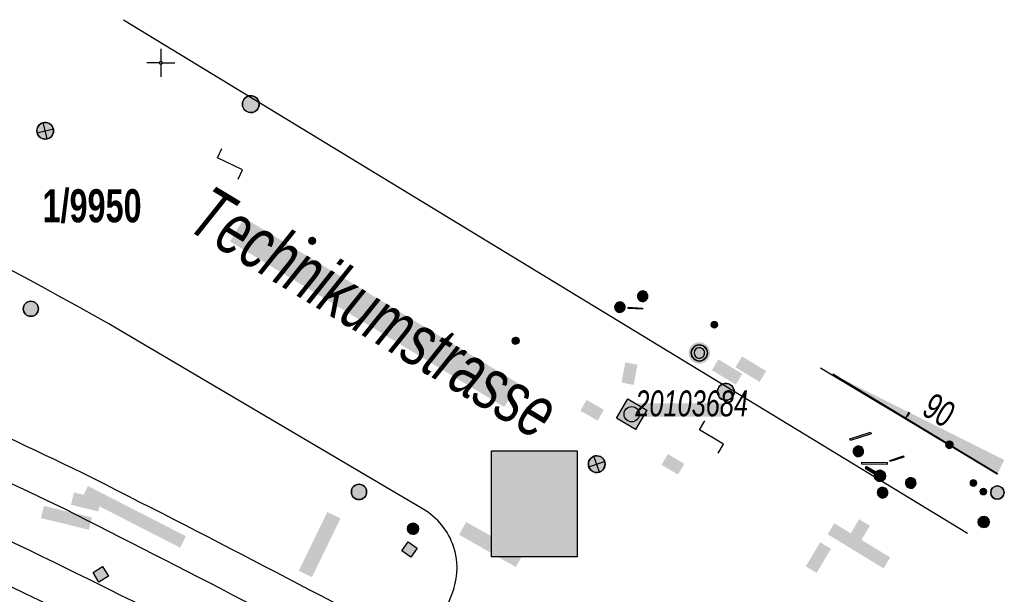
# Model space of a CAD drawing. Header units: metres. Extents: x 2695560 to 2696939, y 1260491 to 1262050.
# Tile 993 of 1005: x 2696895 to 2696939, y 1261651 to 1261677. Entities that reach past the tile are written whole.
import ezdxf

# ---------------------------------------------------------------- set-up
doc = ezdxf.new("R2010")
doc.units = ezdxf.units.M
doc.linetypes.add('AUSGEZOGEN', pattern=[0])
doc.linetypes.add('VERDECKT2_S2', pattern=[0.36, 0.2, -0.16])
for name, color, linetype in [('XR$1$AV_Flächen (EO)', 7, 'AUSGEZOGEN'), ('XR$1$AV_Gebäudeflächen (BB)', 7, 'AUSGEZOGEN'), ('XR$1$AV_Grenzpunkte', 7, 'AUSGEZOGEN'), ('XR$1$AV_Grundstück-Nr.', 7, 'AUSGEZOGEN'), ('XR$1$AV_Haus-Nr.', 7, 'AUSGEZOGEN'), ('XR$1$AV_Koordinatennetzpunkte', 7, 'AUSGEZOGEN'), ('XR$1$AV_Lagefixpunkt-Nr.', 7, 'AUSGEZOGEN'), ('XR$1$AV_Lagefixpunkte', 7, 'AUSGEZOGEN'), ('XR$1$AV_Linien (BB)', 7, 'AUSGEZOGEN'), ('XR$1$AV_Linien (EO)', 7, 'AUSGEZOGEN'), ('XR$1$AV_Strassennamen', 7, 'AUSGEZOGEN'), ('XR$1$AW_LK_Schachtdeckel', 24, 'AUSGEZOGEN'), ('XR$1$AW_LK_Zwischenpunkt', 24, 'AUSGEZOGEN'), ('XR$1$EW_LK_Bauwerk', 1, 'AUSGEZOGEN'), ('XR$1$EW_LK_Bauwerk_FL_Linie_Punkt', 1, 'AUSGEZOGEN'), ('XR$1$EW_LK_Knoten', 1, 'AUSGEZOGEN'), ('XR$1$GA_LK_Absperrarmatur', 32, 'AUSGEZOGEN'), ('XR$1$GA_LK_Rohrleitungsteil', 32, 'AUSGEZOGEN'), ('XR$1$Liegenschaftsgrenzen', 7, 'AUSGEZOGEN'), ('XR$1$PFAV', 255, 'AUSGEZOGEN'), ('XR$1$PFAW', 255, 'AUSGEZOGEN'), ('XR$1$PFEW', 255, 'AUSGEZOGEN'), ('XR$1$PFGA', 255, 'AUSGEZOGEN'), ('XR$1$PFWA', 255, 'AUSGEZOGEN'), ('XR$1$RAEW', 8, 'AUSGEZOGEN'), ('XR$1$RP_Abstandslinie', 7, 'AUSGEZOGEN'), ('XR$1$WA_LK_Absperrarmatur', 171, 'AUSGEZOGEN'), ('XR$1$WA_LK_Rohrleitungsteil', 171, 'AUSGEZOGEN')]:
    doc.layers.add(name, color=color, linetype=linetype)
doc.styles.add('ARIAL', font='arial.ttf')

# ---------------------------------------------------------------- blocks, each defined once
blk = doc.blocks.new('COMPLEXOBJECT_744')
at = {"layer": 'XR$1$AV_Linien (BB)', "color": 7, "linetype": 'AUSGEZOGEN', "transparency": 33554687}
blk.add_line((6911.766, 11654.977), (6898.401, 11662.86), dxfattribs=at)
blk.add_arc((6827.801, 11541.281), 140.591, 59.85643, 70.99679, dxfattribs=at)
blk = doc.blocks.new('COMPLEXOBJECT_837')
at = {"layer": 'XR$1$AV_Flächen (EO)', "color": 7, "linetype": 'AUSGEZOGEN', "transparency": 33554687}
for centre, radius, start, end in [((6691.088, 11227.911), 471.2, 64.46766, 71.30347), ((6612.489, 11074.631), 643.406, 60.817542, 64.035142)]:
    blk.add_arc(centre, radius, start, end, dxfattribs=at)
blk = doc.blocks.new('COMPLEXOBJECT_838')
at = {"layer": 'XR$1$AV_Flächen (EO)', "color": 7, "linetype": 'AUSGEZOGEN', "transparency": 33554687}
for centre, radius, start, end in [((6695.482, 11235.981), 464.381, 64.4595, 71.53757), ((6544.066, 10959.027), 779.744, 60.564685, 63.194661)]:
    blk.add_arc(centre, radius, start, end, dxfattribs=at)
blk = doc.blocks.new('COMPLEXOBJECT_1074')
at = {"layer": 'XR$1$AV_Linien (EO)', "color": 7, "linetype": 'AUSGEZOGEN', "transparency": 33554687}
for centre, radius, start, end in [((6668.972, 11183.737), 524.751, 64.30508, 65.9478), ((6542.623, 10956.311), 784.619, 60.51411, 63.191552)]:
    blk.add_arc(centre, radius, start, end, dxfattribs=at)
blk = doc.blocks.new('COMPLEXOBJECT_1075')
at = {"layer": 'XR$1$AV_Linien (EO)', "color": 7, "linetype": 'AUSGEZOGEN', "transparency": 33554687}
blk.add_arc((6628.355, 11103.793), 608.411, 60.680507, 64.913591, dxfattribs=at)
blk = doc.blocks.new('BWAV1')
at = {"layer": 'XR$1$PFAV', "transparency": 33554687}
blk.add_hatch(color=7, dxfattribs=at).paths.add_polyline_path([(0.67, 0), (0.656, 0.135), (0.616, 0.264), (0.55, 0.383), (0.462, 0.486), (0.354, 0.569), (0.233, 0.628), (0.101, 0.662), (-0.034, 0.669), (-0.168, 0.649), (-0.295, 0.602), (-0.41, 0.53), (-0.508, 0.436), (-0.586, 0.325), (-0.639, 0.201), (-0.667, 0.068), (-0.667, -0.068), (-0.639, -0.201), (-0.586, -0.325), (-0.508, -0.436), (-0.41, -0.53), (-0.295, -0.602), (-0.168, -0.649), (-0.034, -0.669), (0.101, -0.662), (0.233, -0.628), (0.354, -0.569), (0.462, -0.486), (0.55, -0.383), (0.616, -0.264), (0.656, -0.135)])
at = {"color": 7, "transparency": 33554687}
for radius, start, end in [(0.5, 91.19481, 268.80519), (0.326, 91.19481, 268.80519), (0.5, 268.80519, 91.19481), (0.326, 268.80519, 91.19481)]:
    blk.add_arc((0, 0), radius, start, end, dxfattribs=at)
at = {"layer": 'XR$1$PFAV', "transparency": 33554687}
blk.add_circle((0, 0), 0.5, dxfattribs=at)
blk = doc.blocks.new('BAV15')
at = {"layer": 'XR$1$PFAV', "transparency": 33554687}
blk.add_hatch(color=7, dxfattribs=at).paths.add_polyline_path([(0.5, 0), (0.49, 0.1), (0.46, 0.2), (0.41, 0.29), (0.34, 0.36), (0.26, 0.42), (0.17, 0.47), (0.08, 0.49), (-0.03, 0.5), (-0.13, 0.48), (-0.22, 0.45), (-0.31, 0.4), (-0.38, 0.33), (-0.44, 0.24), (-0.48, 0.15), (-0.5, 0.05), (-0.5, -0.05), (-0.48, -0.15), (-0.44, -0.24), (-0.38, -0.33), (-0.31, -0.4), (-0.22, -0.45), (-0.13, -0.48), (-0.03, -0.5), (0.08, -0.49), (0.17, -0.47), (0.26, -0.42), (0.34, -0.36), (0.41, -0.29), (0.46, -0.2), (0.49, -0.1)])
at = {"color": 7, "transparency": 33554687}
for start, end in [(90, 270), (270, 90)]:
    blk.add_arc((0, 0), 0.5, start, end, dxfattribs=at)
at = {"layer": 'XR$1$PFAV', "transparency": 33554687}
blk.add_circle((0, 0), 0.5, dxfattribs=at)
blk = doc.blocks.new('BAV2041')
at = {"color": 7, "transparency": 33554687}
for p, q in [((0, 0.5), (0, 0.05)), ((-0.05, 0), (-0.5, 0)), ((0.05, 0), (0.5, 0)), ((0, -0.05), (0, -0.5))]:
    blk.add_line(p, q, dxfattribs=at)
blk.add_circle((0, 0), 0.05, dxfattribs=at)
for start, end in [(90, 270), (270, 90)]:
    blk.add_arc((0, 0), 0.05, start, end, dxfattribs=at)
blk = doc.blocks.new('BAW2082')
at = {"layer": 'XR$1$PFAW', "transparency": 33554687}
blk.add_hatch(color=7, dxfattribs=at).paths.add_polyline_path([(0.51, 0), (0.5, 0.1), (0.47, 0.19), (0.42, 0.28), (0.35, 0.36), (0.27, 0.42), (0.18, 0.47), (0.08, 0.49), (-0.02, 0.5), (-0.12, 0.48), (-0.21, 0.45), (-0.3, 0.39), (-0.37, 0.32), (-0.43, 0.24), (-0.47, 0.15), (-0.49, 0.05), (-0.49, -0.05), (-0.47, -0.15), (-0.43, -0.25), (-0.37, -0.33), (-0.3, -0.4), (-0.21, -0.45), (-0.12, -0.49), (-0.02, -0.5), (0.08, -0.5), (0.18, -0.47), (0.27, -0.43), (0.35, -0.37), (0.42, -0.29), (0.47, -0.2), (0.5, -0.1)])
at = {"transparency": 33554687}
for start, end in [(91.1948, 268.8052), (268.8052, 91.1948)]:
    blk.add_arc((0.01, 0), 0.5, start, end, dxfattribs=at)
at = {"layer": 'XR$1$PFAW', "transparency": 33554687}
blk.add_circle((0.01, 0), 0.5, dxfattribs=at)
blk = doc.blocks.new('BAW2093')
at = {"transparency": 33554687}
blk.add_lwpolyline([(-0.375, -0.5), (0, -0.5), (0, 0.5), (0.375, 0.5)], dxfattribs=at)
blk = doc.blocks.new('BAW2087')
at = {"lineweight": 25, "true_color": 0x000000, "transparency": 33554687}
h = blk.add_hatch(color=18, dxfattribs=at)
h.paths.add_polyline_path([(-0.5, 0.5), (-0.5, -0.5), (0.5, -0.5), (0.5, 0.5)])
h.paths.add_polyline_path([(0.337, -0.069), (0.316, -0.136), (0.282, -0.196), (0.237, -0.249), (0.182, -0.292), (0.119, -0.322), (0.052, -0.34), (-0.017, -0.343), (-0.086, -0.333), (-0.151, -0.309), (-0.21, -0.272), (-0.261, -0.224), (-0.301, -0.167), (-0.328, -0.103), (-0.342, -0.035), (-0.342, 0.035), (-0.328, 0.103), (-0.301, 0.167), (-0.261, 0.224), (-0.21, 0.272), (-0.151, 0.309), (-0.086, 0.333), (-0.017, 0.343), (0.052, 0.34), (0.119, 0.322), (0.182, 0.292), (0.237, 0.249), (0.282, 0.196), (0.316, 0.136), (0.337, 0.069), (0.344, 0)], flags=16)
at = {"layer": 'XR$1$PFAW', "lineweight": 25, "transparency": 33554687}
blk.add_hatch(color=7, dxfattribs=at).paths.add_polyline_path([(0.344, 0), (0.337, 0.069), (0.316, 0.136), (0.282, 0.196), (0.237, 0.249), (0.182, 0.292), (0.119, 0.322), (0.052, 0.34), (-0.017, 0.343), (-0.086, 0.333), (-0.151, 0.309), (-0.21, 0.272), (-0.261, 0.224), (-0.301, 0.167), (-0.328, 0.103), (-0.342, 0.035), (-0.342, -0.035), (-0.328, -0.103), (-0.301, -0.167), (-0.261, -0.224), (-0.21, -0.272), (-0.151, -0.309), (-0.086, -0.333), (-0.017, -0.343), (0.052, -0.34), (0.119, -0.322), (0.182, -0.292), (0.237, -0.249), (0.282, -0.196), (0.316, -0.136), (0.337, -0.069)])
at = {"lineweight": 25, "transparency": 33554687}
for p, q in [((-0.5, 0.5, 0.993), (0.5, 0.5, 0.993)), ((-0.5, -0.5, 0.993), (-0.5, 0.5, 0.993)), ((0.5, 0.5, 0.993), (0.5, -0.5, 0.993)), ((0.5, -0.5, 0.993), (-0.5, -0.5, 0.993))]:
    blk.add_line(p, q, dxfattribs=at)
blk.add_circle((0, 0), 0.344, dxfattribs=at)
at = {"layer": 'XR$1$PFAW', "lineweight": 25, "transparency": 33554687}
blk.add_line((-0.5, 0.5), (0.5, 0.5), dxfattribs=at)
at = {"layer": 'XR$1$PFAW', "color": 31, "lineweight": 25, "transparency": 33554687}
for p, q in [((-0.5, -0.5), (-0.5, 0.5)), ((0.5, 0.5), (0.5, -0.5)), ((0.5, -0.5), (-0.5, -0.5))]:
    blk.add_line(p, q, dxfattribs=at)
at = {"layer": 'XR$1$PFAW', "lineweight": 25, "transparency": 33554687}
blk.add_circle((0, 0), 0.344, dxfattribs=at)
blk = doc.blocks.new('BAW2089')
at = {"layer": 'XR$1$PFAW', "transparency": 33554687}
blk.add_hatch(color=7, dxfattribs=at).paths.add_polyline_path([(-0.5, 0.5), (-0.5, -0.5), (0.5, -0.5), (0.5, 0.5)])
at = {"transparency": 33554687}
blk.add_lwpolyline([(-0.5, 0.5), (0.5, 0.5), (0.5, -0.5), (-0.5, -0.5), (-0.5, 0.5)], close=True, dxfattribs=at)
at = {"layer": 'XR$1$PFAW', "transparency": 33554687}
blk.add_lwpolyline([(-0.5, 0.5), (0.5, 0.5), (0.5, -0.5), (-0.5, -0.5), (-0.5, 0.5)], close=True, dxfattribs=at)
blk = doc.blocks.new('BAW2088')
at = {"layer": 'XR$1$PFAW', "transparency": 33554687}
blk.add_hatch(color=253, dxfattribs=at).paths.add_polyline_path([(0.51, 0), (0.5, 0.101), (0.47, 0.197), (0.421, 0.286), (0.355, 0.362), (0.275, 0.424), (0.184, 0.469), (0.086, 0.494), (-0.015, 0.499), (-0.115, 0.484), (-0.21, 0.449), (-0.296, 0.395), (-0.369, 0.326), (-0.427, 0.243), (-0.467, 0.15), (-0.487, 0.051), (-0.487, -0.051), (-0.467, -0.15), (-0.427, -0.243), (-0.369, -0.326), (-0.296, -0.395), (-0.21, -0.449), (-0.115, -0.484), (-0.015, -0.499), (0.086, -0.494), (0.184, -0.469), (0.275, -0.424), (0.355, -0.362), (0.421, -0.286), (0.47, -0.197), (0.5, -0.101)])
at = {"transparency": 33554687}
for start, end in [(91.19481, 268.80519), (268.80519, 91.19481)]:
    blk.add_arc((0.01, 0), 0.5, start, end, dxfattribs=at)
at = {"layer": 'XR$1$PFAW', "transparency": 33554687}
blk.add_circle((0.01, 0), 0.5, dxfattribs=at)
blk = doc.blocks.new('BWA2013')
at = {"true_color": 0x000000, "transparency": 33554687}
blk.add_hatch(color=18, dxfattribs=at).paths.add_polyline_path([(-0.291, -0.409), (0.352, 0.357), (0.291, 0.409), (-0.352, -0.357)])
at = {"transparency": 33554687}
blk.add_lwpolyline([(-0.291, -0.409), (-0.352, -0.357), (0.291, 0.409), (0.352, 0.357), (-0.291, -0.409)], close=True, dxfattribs=at)
blk = doc.blocks.new('BWA965')
at = {"layer": 'XR$1$PFWA', "transparency": 33554687}
blk.add_hatch(color=7, dxfattribs=at).paths.add_polyline_path([(0, 0.5), (-0.051, 0.497), (-0.101, 0.49), (-0.15, 0.477), (-0.197, 0.459), (-0.243, 0.437), (-0.286, 0.41), (-0.326, 0.379), (-0.362, 0.344), (-0.395, 0.306), (-0.424, 0.264), (-0.449, 0.22), (-0.469, 0.174), (-0.484, 0.125), (-0.494, 0.076), (-0.499, 0.025), (-0.499, -0.025), (-0.494, -0.076), (-0.484, -0.125), (-0.469, -0.174), (-0.449, -0.22), (-0.424, -0.264), (-0.395, -0.306), (-0.362, -0.344), (-0.326, -0.379), (-0.286, -0.41), (-0.243, -0.437), (-0.197, -0.459), (-0.15, -0.477), (-0.101, -0.49), (-0.051, -0.497), (0, -0.5), (0.051, -0.497), (0.101, -0.49), (0.15, -0.477), (0.197, -0.459), (0.243, -0.437), (0.286, -0.41), (0.326, -0.379), (0.362, -0.344), (0.395, -0.306), (0.424, -0.264), (0.449, -0.22), (0.469, -0.174), (0.484, -0.125), (0.494, -0.076), (0.499, -0.025), (0.499, 0.025), (0.494, 0.076), (0.484, 0.125), (0.469, 0.174), (0.449, 0.22), (0.424, 0.264), (0.395, 0.306), (0.362, 0.344), (0.326, 0.379), (0.286, 0.41), (0.243, 0.437), (0.197, 0.459), (0.15, 0.477), (0.101, 0.49), (0.051, 0.497)])
at = {"transparency": 33554687}
blk.add_line((0, 0.5), (0, -0.5), dxfattribs=at)
for start, end in [(90, 270), (270, 90)]:
    blk.add_arc((0, 0), 0.5, start, end, dxfattribs=at)
blk = doc.blocks.new('BGA2013')
at = {"transparency": 33554687}
blk.add_hatch(color=36, dxfattribs=at).paths.add_polyline_path([(-0.291, -0.409), (0.352, 0.357), (0.291, 0.409), (-0.352, -0.357)])
at = {"color": 32, "transparency": 33554687}
blk.add_lwpolyline([(-0.291, -0.409), (-0.352, -0.357), (0.291, 0.409), (0.352, 0.357), (-0.291, -0.409)], close=True, dxfattribs=at)
blk = doc.blocks.new('BGA2010')
at = {"transparency": 33554687}
blk.add_hatch(color=36, dxfattribs=at).paths.add_polyline_path([(-0.1, -0.5), (0.1, -0.5), (0.1, 0.5), (-0.1, 0.5)])
at = {"layer": 'XR$1$PFGA', "transparency": 33554687}
blk.add_hatch(color=7, dxfattribs=at).paths.add_polyline_path([(0.5, -1), (0.49, -0.899), (0.459, -0.803), (0.41, -0.714), (0.344, -0.638), (0.264, -0.576), (0.174, -0.531), (0.076, -0.506), (-0.025, -0.501), (-0.125, -0.516), (-0.22, -0.551), (-0.306, -0.605), (-0.379, -0.674), (-0.437, -0.757), (-0.477, -0.85), (-0.497, -0.949), (-0.497, -1.051), (-0.477, -1.15), (-0.437, -1.243), (-0.379, -1.326), (-0.306, -1.395), (-0.22, -1.449), (-0.125, -1.484), (-0.025, -1.499), (0.076, -1.494), (0.174, -1.469), (0.264, -1.424), (0.344, -1.362), (0.41, -1.286), (0.459, -1.197), (0.49, -1.101)])
at = {"color": 32, "transparency": 33554687}
blk.add_line((0, -0.5), (0, -1.5), dxfattribs=at)
blk.add_lwpolyline([(-0.1, -0.5), (0.1, -0.5), (0.1, 0.5), (-0.1, 0.5), (-0.1, -0.5)], close=True, dxfattribs=at)
for start, end in [(90, 270), (270, 90)]:
    blk.add_arc((0, -1), 0.5, start, end, dxfattribs=at)
at = {"layer": 'XR$1$PFGA', "transparency": 33554687}
blk.add_circle((0, -1), 0.5, dxfattribs=at)
blk = doc.blocks.new('BEW15')
at = {"layer": 'XR$1$PFEW', "transparency": 33554687}
h = blk.add_hatch(color=7, dxfattribs=at)
h.paths.add_polyline_path([(-0.5, 0), (-0.497, -0.05), (-0.489, -0.1), (-0.477, -0.15), (-0.459, -0.197), (-0.437, -0.242), (-0.41, -0.285), (-0.379, -0.326), (-0.344, -0.362), (-0.306, -0.395), (-0.264, -0.424), (-0.22, -0.449), (-0.173, -0.469), (-0.125, -0.484), (-0.075, -0.494), (-0.025, -0.499), (0.026, -0.499), (0.076, -0.494), (0.126, -0.484), (0.174, -0.469), (0.22, -0.449), (0.265, -0.424), (0.306, -0.395), (0.345, -0.362), (0.38, -0.326), (0.411, -0.285), (0.437, -0.242), (0.46, -0.197), (0.477, -0.15), (0.49, -0.1), (0.498, -0.05), (0.5, 0), (0.498, 0.051), (0.49, 0.101), (0.477, 0.15), (0.46, 0.197), (0.437, 0.243), (0.411, 0.286), (0.38, 0.326), (0.345, 0.363), (0.306, 0.396), (0.265, 0.424), (0.22, 0.449), (0.174, 0.469), (0.126, 0.484), (0.076, 0.494), (0.026, 0.5), (-0.025, 0.5), (-0.075, 0.494), (-0.125, 0.484), (-0.173, 0.469), (-0.22, 0.449), (-0.264, 0.424), (-0.306, 0.396), (-0.344, 0.363), (-0.379, 0.326), (-0.41, 0.286), (-0.437, 0.243), (-0.459, 0.197), (-0.477, 0.15), (-0.489, 0.101), (-0.497, 0.051)])
h.paths.add_polyline_path([(0.01, 0.001), (0.01, 0), (0.01, -0.001), (0.01, -0.002), (0.01, -0.003), (0.009, -0.004), (0.009, -0.005), (0.009, -0.006), (0.008, -0.006), (0.007, -0.007), (0.006, -0.008), (0.006, -0.008), (0.005, -0.009), (0.004, -0.009), (0.003, -0.01), (0.002, -0.01), (0.001, -0.01), (0, -0.01), (-0.001, -0.01), (-0.002, -0.01), (-0.003, -0.009), (-0.004, -0.009), (-0.005, -0.008), (-0.006, -0.008), (-0.007, -0.007), (-0.007, -0.006), (-0.008, -0.006), (-0.008, -0.005), (-0.009, -0.004), (-0.009, -0.003), (-0.009, -0.002), (-0.01, -0.001), (-0.01, 0), (-0.01, 0.001), (-0.009, 0.002), (-0.009, 0.003), (-0.009, 0.004), (-0.008, 0.005), (-0.008, 0.006), (-0.007, 0.007), (-0.007, 0.007), (-0.006, 0.008), (-0.005, 0.009), (-0.004, 0.009), (-0.003, 0.01), (-0.002, 0.01), (-0.001, 0.01), (0, 0.01), (0.001, 0.01), (0.002, 0.01), (0.003, 0.01), (0.004, 0.01), (0.005, 0.009), (0.006, 0.009), (0.006, 0.008), (0.007, 0.007), (0.008, 0.007), (0.009, 0.006), (0.009, 0.005), (0.009, 0.004), (0.01, 0.003), (0.01, 0.002)], flags=16)
at = {"color": 1, "transparency": 33554687}
for start, end in [(0, 180), (180, 0)]:
    blk.add_arc((0, 0), 0.5, start, end, dxfattribs=at)
at = {"layer": 'XR$1$PFEW', "transparency": 33554687}
blk.add_circle((0, 0), 0.5, dxfattribs=at)
blk = doc.blocks.new('BEWLP2597')
at = {"layer": 'XR$1$PFEW', "transparency": 33554687}
blk.add_hatch(color=7, dxfattribs=at).paths.add_polyline_path([(-0.5, 0), (-0.497, -0.051), (-0.49, -0.101), (-0.477, -0.15), (-0.459, -0.197), (-0.437, -0.243), (-0.41, -0.286), (-0.379, -0.326), (-0.344, -0.362), (-0.306, -0.395), (-0.264, -0.424), (-0.22, -0.449), (-0.174, -0.469), (-0.125, -0.484), (-0.076, -0.494), (-0.025, -0.499), (0.025, -0.499), (0.076, -0.494), (0.125, -0.484), (0.174, -0.469), (0.22, -0.449), (0.264, -0.424), (0.306, -0.395), (0.344, -0.362), (0.379, -0.326), (0.41, -0.286), (0.437, -0.243), (0.459, -0.197), (0.477, -0.15), (0.49, -0.101), (0.497, -0.051), (0.5, 0), (0.497, 0.051), (0.49, 0.101), (0.477, 0.15), (0.459, 0.197), (0.437, 0.243), (0.41, 0.286), (0.379, 0.326), (0.344, 0.362), (0.306, 0.395), (0.264, 0.424), (0.22, 0.449), (0.174, 0.469), (0.125, 0.484), (0.076, 0.494), (0.025, 0.499), (-0.025, 0.499), (-0.076, 0.494), (-0.125, 0.484), (-0.174, 0.469), (-0.22, 0.449), (-0.264, 0.424), (-0.306, 0.395), (-0.344, 0.362), (-0.379, 0.326), (-0.41, 0.286), (-0.437, 0.243), (-0.459, 0.197), (-0.477, 0.15), (-0.49, 0.101), (-0.497, 0.051)])
at = {"color": 1, "transparency": 33554687}
for start, end in [(90, 180), (0, 90), (180, 270), (270, 0)]:
    blk.add_arc((0, 0), 0.5, start, end, dxfattribs=at)
at = {"layer": 'XR$1$PFEW', "transparency": 33554687}
blk.add_circle((0, 0), 0.5, dxfattribs=at)
blk = doc.blocks.new('BEWLP2574')
at = {"layer": 'XR$1$PFEW', "transparency": 33554687}
blk.add_hatch(color=7, dxfattribs=at).paths.add_polyline_path([(-0.5, 0), (-0.497, -0.051), (-0.489, -0.101), (-0.477, -0.15), (-0.459, -0.198), (-0.437, -0.243), (-0.41, -0.286), (-0.379, -0.326), (-0.344, -0.363), (-0.306, -0.396), (-0.264, -0.425), (-0.22, -0.449), (-0.173, -0.469), (-0.125, -0.485), (-0.075, -0.495), (-0.025, -0.5), (0.026, -0.5), (0.076, -0.495), (0.126, -0.485), (0.174, -0.469), (0.221, -0.449), (0.265, -0.425), (0.306, -0.396), (0.345, -0.363), (0.38, -0.326), (0.411, -0.286), (0.437, -0.243), (0.46, -0.198), (0.477, -0.15), (0.49, -0.101), (0.498, -0.051), (0.5, 0), (0.498, 0.05), (0.49, 0.1), (0.477, 0.149), (0.46, 0.197), (0.437, 0.242), (0.411, 0.285), (0.38, 0.325), (0.345, 0.362), (0.306, 0.395), (0.265, 0.424), (0.221, 0.448), (0.174, 0.468), (0.126, 0.484), (0.076, 0.494), (0.026, 0.499), (-0.025, 0.499), (-0.075, 0.494), (-0.125, 0.484), (-0.173, 0.468), (-0.22, 0.448), (-0.264, 0.424), (-0.306, 0.395), (-0.344, 0.362), (-0.379, 0.325), (-0.41, 0.285), (-0.437, 0.242), (-0.459, 0.197), (-0.477, 0.149), (-0.489, 0.1), (-0.497, 0.05)])
at = {"color": 1, "transparency": 33554687}
for start, end in [(90, 180), (0, 90), (180, 270), (270, 0)]:
    blk.add_arc((0, 0), 0.5, start, end, dxfattribs=at)
at = {"layer": 'XR$1$PFEW', "transparency": 33554687}
blk.add_circle((0, 0), 0.5, dxfattribs=at)
blk = doc.blocks.new('BEWLP2549_S')
at = {"layer": 'XR$1$PFEW', "transparency": 33554687}
blk.add_hatch(color=7, dxfattribs=at).paths.add_polyline_path([(0.5, 0), (0.49, 0.101), (0.459, 0.197), (0.41, 0.286), (0.344, 0.362), (0.264, 0.424), (0.174, 0.469), (0.076, 0.494), (-0.025, 0.499), (-0.125, 0.484), (-0.22, 0.449), (-0.306, 0.395), (-0.379, 0.326), (-0.437, 0.243), (-0.477, 0.15), (-0.497, 0.051), (-0.497, -0.051), (-0.477, -0.15), (-0.437, -0.243), (-0.379, -0.326), (-0.306, -0.395), (-0.22, -0.449), (-0.125, -0.484), (-0.025, -0.499), (0.076, -0.494), (0.174, -0.469), (0.264, -0.424), (0.344, -0.362), (0.41, -0.286), (0.459, -0.197), (0.49, -0.101)])
at = {"color": 1, "transparency": 33554687}
for p, q in [((0.354, -0.354), (-0.354, 0.354)), ((-0.354, -0.354), (0.354, 0.354))]:
    blk.add_line(p, q, dxfattribs=at)
for start, end in [(91.38095, 268.61905), (268.61905, 91.38095)]:
    blk.add_arc((0, 0), 0.5, start, end, dxfattribs=at)
at = {"layer": 'XR$1$PFEW', "transparency": 33554687}
blk.add_circle((0, 0), 0.5, dxfattribs=at)
blk = doc.blocks.new('BEWLP2561')
at = {"layer": 'XR$1$PFEW', "transparency": 33554687}
blk.add_hatch(color=7, dxfattribs=at).paths.add_polyline_path([(0.488, 0), (0.478, 0.101), (0.448, 0.197), (0.399, 0.286), (0.333, 0.362), (0.253, 0.424), (0.162, 0.469), (0.064, 0.494), (-0.037, 0.499), (-0.137, 0.484), (-0.232, 0.449), (-0.318, 0.395), (-0.391, 0.326), (-0.449, 0.243), (-0.489, 0.15), (-0.509, 0.051), (-0.509, -0.051), (-0.489, -0.15), (-0.449, -0.243), (-0.391, -0.326), (-0.318, -0.395), (-0.232, -0.449), (-0.137, -0.484), (-0.037, -0.499), (0.064, -0.494), (0.162, -0.469), (0.253, -0.424), (0.333, -0.362), (0.399, -0.286), (0.448, -0.197), (0.478, -0.101)])
at = {"layer": 'XR$1$RAEW', "transparency": 33554687}
for points in [[(-0.324, -0.38), (-0.009, 0.003), (-0.38, 0.325), (-0.396, 0.305), (-0.411, 0.285), (-0.425, 0.263), (-0.438, 0.242), (-0.449, 0.219), (-0.46, 0.196), (-0.469, 0.172), (-0.477, 0.148), (-0.484, 0.124), (-0.49, 0.099), (-0.494, 0.074), (-0.497, 0.049), (-0.499, 0.024), (-0.5, -0.001), (-0.499, -0.027), (-0.497, -0.052), (-0.494, -0.077), (-0.489, -0.102), (-0.484, -0.127), (-0.477, -0.151), (-0.468, -0.175), (-0.459, -0.198), (-0.448, -0.221), (-0.436, -0.244), (-0.423, -0.266), (-0.409, -0.287), (-0.394, -0.307), (-0.378, -0.327), (-0.361, -0.346), (-0.343, -0.363)], [(0.306, 0.386), (0, 0), (0.381, -0.325), (0.397, -0.305), (0.411, -0.284), (0.425, -0.262), (0.438, -0.24), (0.449, -0.217), (0.459, -0.193), (0.468, -0.169), (0.476, -0.144), (0.483, -0.12), (0.488, -0.094), (0.492, -0.069), (0.494, -0.043), (0.495, -0.018), (0.495, 0.008), (0.494, 0.034), (0.491, 0.059), (0.487, 0.084), (0.482, 0.11), (0.475, 0.134), (0.468, 0.159), (0.459, 0.183), (0.448, 0.206), (0.437, 0.229), (0.424, 0.252), (0.41, 0.273), (0.395, 0.294), (0.379, 0.314), (0.362, 0.334), (0.345, 0.352), (0.326, 0.37)]]:
    blk.add_hatch(color=1, dxfattribs=at).paths.add_polyline_path(points)
at = {"color": 1, "transparency": 33554687}
for p, q in [((0.381, -0.325), (-0.38, 0.325)), ((-0.324, -0.38), (0.306, 0.386))]:
    blk.add_line(p, q, dxfattribs=at)
for start, end in [(91.38095, 268.61905), (268.61905, 91.38095)]:
    blk.add_arc((0, 0), 0.5, start, end, dxfattribs=at)
at = {"layer": 'XR$1$PFEW', "transparency": 33554687}
blk.add_circle((-0.012, 0, -0.993), 0.5, dxfattribs=at)
at = {"layer": 'XR$1$RAEW', "color": 1, "transparency": 33554687}
for points in [[(-0.324, -0.38), (-0.009, 0.003), (-0.38, 0.325)], [(0.306, 0.386), (0, 0), (0.381, -0.325)]]:
    blk.add_lwpolyline(points, dxfattribs=at)
for centre, start, end in [((0, 0), 139.48209, 229.51105), ((-0.004, -0.006), 320.36586, 51.63478)]:
    blk.add_arc(centre, 0.5, start, end, dxfattribs=at)
blk = doc.blocks.new('BEW957')
at = {"layer": 'XR$1$RAEW', "transparency": 33554687}
blk.add_hatch(color=1, dxfattribs=at).paths.add_polyline_path([(-0.5, 0), (-0.5, -0.05), (-0.49, -0.1), (-0.48, -0.15), (-0.46, -0.2), (-0.44, -0.24), (-0.41, -0.29), (-0.38, -0.33), (-0.34, -0.36), (-0.31, -0.4), (-0.26, -0.42), (-0.22, -0.45), (-0.17, -0.47), (-0.13, -0.48), (-0.08, -0.49), (-0.03, -0.5), (0.03, -0.5), (0.08, -0.49), (0.13, -0.48), (0.17, -0.47), (0.22, -0.45), (0.26, -0.42), (0.31, -0.4), (0.34, -0.36), (0.38, -0.33), (0.41, -0.29), (0.44, -0.24), (0.46, -0.2), (0.48, -0.15), (0.49, -0.1), (0.5, -0.05), (0.5, 0), (0.5, 0.05), (0.49, 0.1), (0.48, 0.15), (0.46, 0.2), (0.44, 0.24), (0.41, 0.29), (0.38, 0.33), (0.34, 0.36), (0.31, 0.4), (0.26, 0.42), (0.22, 0.45), (0.17, 0.47), (0.13, 0.48), (0.08, 0.49), (0.03, 0.5), (-0.03, 0.5), (-0.08, 0.49), (-0.13, 0.48), (-0.17, 0.47), (-0.22, 0.45), (-0.26, 0.42), (-0.31, 0.4), (-0.34, 0.36), (-0.38, 0.33), (-0.41, 0.29), (-0.44, 0.24), (-0.46, 0.2), (-0.48, 0.15), (-0.49, 0.1), (-0.5, 0.05)])
at = {"color": 1, "transparency": 33554687}
for start, end in [(90, 180), (180, 270), (0, 90), (270, 0)]:
    blk.add_arc((0, 0), 0.5, start, end, dxfattribs=at)
at = {"layer": 'XR$1$RAEW', "color": 1, "transparency": 33554687}
blk.add_circle((0, 0), 0.5, dxfattribs=at)

msp = doc.modelspace()

# ---------------------------------------------------------------- hatches: boundary and pattern name
at = {"transparency": 33554687}
for points in [[(2696904.705, 1261667.853), (2696904.067, 1261666.797), (2696916.371, 1261659.371), (2696917.009, 1261660.427)], [(2696921.63, 1261660.47), (2696922.179, 1261660.365), (2696922.352, 1261661.27), (2696921.803, 1261661.375)], [(2696925.978, 1261661.51), (2696925.685, 1261661.026), (2696926.758, 1261660.378), (2696927.051, 1261660.862)], [(2696927.039, 1261661.643), (2696926.744, 1261661.155), (2696927.827, 1261660.499), (2696928.122, 1261660.987)], [(2696920.065, 1261659.692), (2696919.789, 1261659.205), (2696920.565, 1261658.765), (2696920.841, 1261659.252)], [(2696922.253, 1261659.54), (2696922.253, 1261658.937), (2696926.158, 1261658.937), (2696926.158, 1261659.54)], [(2696915.798, 1261657.405), (2696915.798, 1261652.657), (2696919.638, 1261652.657), (2696919.638, 1261657.405)], [(2696923.713, 1261657.262), (2696923.429, 1261656.78), (2696924.167, 1261656.344), (2696924.451, 1261656.826)], [(2696897.701, 1261655.83), (2696897.438, 1261655.317), (2696901.831, 1261653.066), (2696902.094, 1261653.579)], [(2696897.073, 1261655.541), (2696896.938, 1261654.988), (2696898.157, 1261654.691), (2696898.292, 1261655.244)], [(2696895.724, 1261654.941), (2696895.59, 1261654.392), (2696897.738, 1261653.869), (2696897.872, 1261654.418)], [(2696907.157, 1261652.028), (2696907.747, 1261651.742), (2696909.027, 1261654.378), (2696908.436, 1261654.665)], [(2696931.649, 1261653.268), (2696932.134, 1261652.976), (2696932.781, 1261654.05), (2696932.296, 1261654.342)], [(2696914.667, 1261654.217), (2696914.343, 1261653.646), (2696916.893, 1261652.2), (2696917.216, 1261652.771)], [(2696931.177, 1261654.161), (2696930.877, 1261653.669), (2696933.385, 1261652.136), (2696933.686, 1261652.628)], [(2696929.898, 1261652.227), (2696930.387, 1261651.935), (2696931.03, 1261653.013), (2696930.541, 1261653.305)]]:
    msp.add_hatch(color=7, dxfattribs=at).paths.add_polyline_path(points)
at = {"layer": 'XR$1$AV_Gebäudeflächen (BB)', "true_color": 0xd2d2d2, "transparency": 33554687}
msp.add_hatch(color=254, dxfattribs=at).paths.add_polyline_path([(2696938.495, 1261656.383), (2696938.805, 1261656.998), (2696931.107, 1261660.844), (2696936.34, 1261657.68)])

# ---------------------------------------------------------------- linework, layer by layer
at = {"color": 24, "lineweight": -3, "transparency": 33554687}
msp.add_lwpolyline([(2696915.798, 1261657.405), (2696919.638, 1261657.405), (2696919.638, 1261652.657), (2696915.798, 1261652.657), (2696915.798, 1261657.405)], close=True, dxfattribs=at)
at = {"layer": 'XR$1$AV_Linien (BB)', "color": 7, "linetype": 'AUSGEZOGEN', "transparency": 33554687}
msp.add_line((2696899.286, 1261676.742), (2696937.153, 1261653.72), dxfattribs=at)
msp.add_lwpolyline([(2696938.495, 1261656.383), (2696936.34, 1261657.68), (2696931.107, 1261660.844)], dxfattribs=at)
for centre, radius, start, end in [((2696911.204, 1261652.146), 3.053, 18.5827, 59.8838), ((2696911.218, 1261652.152), 3.038, 342.1019, 18.5612), ((2696951.044, 1261636.561), 39.736, 158.3552, 179.2)]:
    msp.add_arc(centre, radius, start, end, dxfattribs=at)
at = {"layer": 'XR$1$AV_Linien (EO)', "color": 7, "linetype": 'VERDECKT2_S2', "transparency": 33554687}
msp.add_line((2696934.547, 1261659.126), (2696934.396, 1261658.872), dxfattribs=at)
at = {"layer": 'XR$1$Liegenschaftsgrenzen', "color": 7, "linetype": 'AUSGEZOGEN', "transparency": 33554687}
msp.add_lwpolyline([(2696931.107, 1261660.844), (2696936.34, 1261657.68), (2696938.495, 1261656.383)], dxfattribs=at)
at = {"layer": 'XR$1$RP_Abstandslinie', "color": 7, "linetype": 'AUSGEZOGEN', "transparency": 33554687}
msp.add_line((2696934.528, 1261659.135), (2696934.354, 1261658.844), dxfattribs=at)
msp.add_lwpolyline([(2696938.487, 1261656.368), (2696934.354, 1261658.844), (2696930.563, 1261661.116)], dxfattribs=at)

# ---------------------------------------------------------------- block references
at = {"layer": 'XR$1$AV_Flächen (EO)', "color": 7, "linetype": 'AUSGEZOGEN', "lineweight": -3, "transparency": 33554687}
for name in ['COMPLEXOBJECT_838', 'COMPLEXOBJECT_837']:
    msp.add_blockref(name, (2690000.97, 1249999.81), dxfattribs=at)
at = {"layer": 'XR$1$AV_Grenzpunkte', "color": 7, "linetype": 'AUSGEZOGEN', "lineweight": -3, "transparency": 33554687, "xscale": 0.3249999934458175, "yscale": 0.3249999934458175}
msp.add_blockref('BAV15', (2696936.34, 1261657.68), dxfattribs=at)
at = {"layer": 'XR$1$AV_Koordinatennetzpunkte', "color": 7, "linetype": 'AUSGEZOGEN', "lineweight": -3, "transparency": 33554687, "xscale": 1.25, "yscale": 1.25}
msp.add_blockref('BAV2041', (2696900.97, 1261674.81), dxfattribs=at)
at = {"layer": 'XR$1$AV_Lagefixpunkte', "color": 7, "linetype": 'AUSGEZOGEN', "lineweight": -3, "transparency": 33554687, "xscale": 0.7199999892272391, "yscale": 0.7199999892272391}
msp.add_blockref('BWAV1', (2696925.125, 1261661.796, 439.462), dxfattribs=at)
at = {"layer": 'XR$1$AV_Linien (BB)', "color": 7, "linetype": 'AUSGEZOGEN', "lineweight": -3, "transparency": 33554687}
msp.add_blockref('COMPLEXOBJECT_744', (2690000.97, 1249999.81), dxfattribs=at)
at = {"layer": 'XR$1$AV_Linien (EO)', "color": 7, "linetype": 'AUSGEZOGEN', "lineweight": -3, "transparency": 33554687}
for name in ['COMPLEXOBJECT_1074', 'COMPLEXOBJECT_1075']:
    msp.add_blockref(name, (2690000.97, 1249999.81), dxfattribs=at)
at = {"layer": 'XR$1$AW_LK_Schachtdeckel', "color": 24, "linetype": 'AUSGEZOGEN', "lineweight": -3, "transparency": 33554687}
for name, p, xscale, yscale, rotation in [('BAW2088', (2696904.998, 1261672.96), 0.7578193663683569, 0.7578193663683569, 329.303859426), ('BAW2088', (2696926.304, 1261660.056), 0.7578193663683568, 0.7578193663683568, 329.409030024), ('BAW2089', (2696912.12, 1261652.98), 0.5000000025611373, 0.5000000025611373, 325.211006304), ('BAW2089', (2696898.27, 1261651.87), 0.5000000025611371, 0.5000000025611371, 32.50385211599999)]:
    msp.add_blockref(name, p, dxfattribs=dict(at, xscale=xscale, yscale=yscale, rotation=rotation))
at = {"layer": 'XR$1$AW_LK_Schachtdeckel', "color": 24, "linetype": 'AUSGEZOGEN', "lineweight": -3, "transparency": 33554687, "rotation": 59.43869019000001}
msp.add_blockref('BAW2087', (2696922.09, 1261659.05), dxfattribs=at)
at = {"layer": 'XR$1$AW_LK_Zwischenpunkt', "color": 24, "linetype": 'AUSGEZOGEN', "lineweight": -3, "transparency": 33554687, "xscale": 1.250000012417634, "yscale": 1.250000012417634}
for p, rotation in [((2696904.072, 1261670.279), 64.46328443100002), ((2696925.668, 1261658.026), 59.46072816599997)]:
    msp.add_blockref('BAW2093', p, dxfattribs=dict(at, rotation=rotation))
at = {"layer": 'XR$1$AW_LK_Zwischenpunkt', "color": 24, "linetype": 'AUSGEZOGEN', "lineweight": -3, "transparency": 33554687, "xscale": 0.2999999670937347, "yscale": 0.2999999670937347}
for p in [(2696907.751, 1261666.828), (2696916.882, 1261662.345)]:
    msp.add_blockref('BAW2082', p, dxfattribs=at)
at = {"layer": 'XR$1$EW_LK_Bauwerk', "color": 1, "linetype": 'AUSGEZOGEN', "lineweight": -3, "transparency": 33554687}
for name, p, xscale, yscale in [('BEWLP2597', (2696895.135, 1261663.778), 0.6749999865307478, 0.6749999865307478), ('BEWLP2574', (2696909.857, 1261655.564), 0.6874999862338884, 0.6874999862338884)]:
    msp.add_blockref(name, p, dxfattribs=dict(at, xscale=xscale, yscale=yscale))
at = {"layer": 'XR$1$EW_LK_Bauwerk_FL_Linie_Punkt', "color": 1, "linetype": 'AUSGEZOGEN', "lineweight": -3, "transparency": 33554687, "xscale": 0.5999999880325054, "yscale": 0.5999999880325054}
msp.add_blockref('BEW15', (2696938.494, 1261655.536), dxfattribs=at)
at = {"layer": 'XR$1$EW_LK_Knoten', "color": 1, "linetype": 'AUSGEZOGEN', "lineweight": -3, "transparency": 33554687}
for name, p, xscale, yscale, rotation in [('BEWLP2549_S', (2696895.781, 1261671.761), 0.7499999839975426, 0.7499999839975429, 329.1597), ('BEWLP2549_S', (2696920.52, 1261656.81), 0.7499999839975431, 0.7499999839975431, 334.6092), ('BEW957', (2696937.422, 1261655.96), 0.2749999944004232, 0.2749999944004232, 45), ('BEW957', (2696937.866, 1261655.58), 0.2749999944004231, 0.2749999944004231, 135), ('BEW957', (2696937.866, 1261655.58), 0.2749999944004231, 0.2749999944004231, 112.5), ('BEW957', (2696937.866, 1261655.58), 0.2749999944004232, 0.2749999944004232, 90), ('BEWLP2561', (2696937.886, 1261654.218), 0.4943918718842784, 0.4943918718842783, 330.3963)]:
    msp.add_blockref(name, p, dxfattribs=dict(at, xscale=xscale, yscale=yscale, rotation=rotation))
for name, p, xscale, yscale in [('BEW957', (2696925.795, 1261663.06), 0.2749999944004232, 0.2749999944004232), ('BEW957', (2696937.422, 1261655.96), 0.2749999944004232, 0.2749999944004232), ('BEWLP2561', (2696912.285, 1261653.914), 0.4943918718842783, 0.4943918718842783)]:
    msp.add_blockref(name, p, dxfattribs=dict(at, xscale=xscale, yscale=yscale))
at = {"layer": 'XR$1$GA_LK_Absperrarmatur', "color": 32, "linetype": 'AUSGEZOGEN', "lineweight": -3, "transparency": 33554687, "xscale": 0.4999999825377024, "yscale": 0.4999999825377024, "rotation": 59.18040000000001}
msp.add_blockref('BGA2010', (2696932.797, 1261656.54), dxfattribs=at)
at = {"layer": 'XR$1$GA_LK_Rohrleitungsteil', "color": 32, "linetype": 'AUSGEZOGEN', "lineweight": -3, "transparency": 33554687}
for p, xscale, yscale, rotation in [((2696932.354, 1261658.057), 0.9749999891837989, 0.9749999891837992, 327.9573), ((2696932.984, 1261656.851), 1.137499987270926, 1.137499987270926, 309.0429), ((2696933.981, 1261657.052), 0.6499999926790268, 0.6499999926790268, 328.4559)]:
    msp.add_blockref('BGA2013', p, dxfattribs=dict(at, xscale=xscale, yscale=yscale, rotation=rotation))
at = {"layer": 'XR$1$WA_LK_Absperrarmatur', "color": 171, "linetype": 'AUSGEZOGEN', "lineweight": -3, "transparency": 33554687, "yscale": 0.475528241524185}
for p, xscale, rotation in [((2696922.582, 1261664.341), 0.475528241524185, 58.728027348), ((2696921.56, 1261663.851), 0.475528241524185, 328.8190917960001), ((2696932.255, 1261657.386), 0.475528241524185, 328.850585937), ((2696934.61, 1261655.966), 0.4755282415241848, 328.614990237), ((2696933.342, 1261655.533), 0.4755282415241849, 238.97842407)]:
    msp.add_blockref('BWA965', p, dxfattribs=dict(at, xscale=xscale, rotation=rotation))
at = {"layer": 'XR$1$WA_LK_Rohrleitungsteil', "color": 171, "linetype": 'AUSGEZOGEN', "lineweight": -3, "transparency": 33554687, "xscale": 0.6499999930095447, "yscale": 0.6499999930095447, "rotation": 126.990722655}
msp.add_blockref('BWA2013', (2696922.254, 1261663.8), dxfattribs=at)

# ---------------------------------------------------------------- texts
at = {"layer": 'XR$1$AV_Grundstück-Nr.', "color": 7, "transparency": 33554687, "insert": (2696897.883, 1261668.377), "char_height": 1.48491, "width": 4.98214, "attachment_point": 5, "style": 'ARIAL'}
msp.add_mtext('\\A1;{\\fArial|i0|b1;\\H1.484908;\\W0.700000;\\C7;1/9950}\\P', dxfattribs=at)
at = {"layer": 'XR$1$AV_Haus-Nr.', "color": 7, "transparency": 33554687, "insert": (2696935.574, 1261658.726), "char_height": 1.1621, "width": 1.68109, "attachment_point": 8, "rotation": 328.8411, "style": 'ARIAL'}
msp.add_mtext('\\W0.70;90', dxfattribs=at)
at = {"layer": 'XR$1$AV_Lagefixpunkt-Nr.', "color": 7, "transparency": 33554687, "insert": (2696922.253, 1261658.937), "char_height": 1.1621, "width": 5.50234, "attachment_point": 7, "style": 'ARIAL'}
msp.add_mtext('\\A1;{\\fArial|i1|b0;\\H1.162102;\\W0.700000;\\C7;20103684}\\P', dxfattribs=at)
at = {"layer": 'XR$1$AV_Strassennamen', "color": 7, "transparency": 33554687, "insert": (2696910.532, 1261663.602), "char_height": 2.32421, "width": 19.33663, "attachment_point": 5, "rotation": 328.887, "style": 'ARIAL'}
msp.add_mtext('\\A1;{\\fArial|i1|b0;\\H2.324206;\\W0.700000;\\C7;Technikumstrasse}\\P', dxfattribs=at)

doc.saveas('drawing.dxf')
